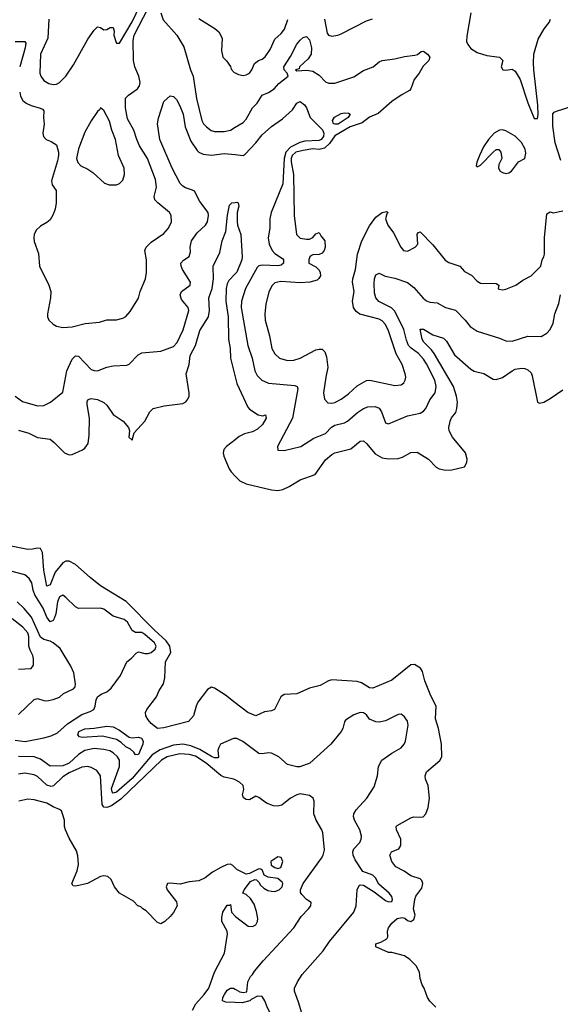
# Model space of a CAD drawing. Header units: inches. Extents: x 1384664 to 1536621, y 460766 to 646467.
# Tile 426 of 488: x 1478638 to 1482055, y 572467 to 578687. Entities that reach past the tile are written whole.
import ezdxf

# ---------------------------------------------------------------- set-up
doc = ezdxf.new("R2010")
doc.units = ezdxf.units.IN
doc.header["$MEASUREMENT"] = 0
doc.layers.add('B4577', color=7, linetype='Continuous')
doc.layers.add('B4587', color=7, linetype='Continuous')

msp = doc.modelspace()

# ---------------------------------------------------------------- linework, layer by layer
at = {"layer": 'B4577', "color": 5}
for points, elevation in [([(1478638.2, 578230), (1478643, 578203), (1478657.7, 578177.7), (1478680, 578160), (1478710, 578145), (1478767.9, 578127.9), (1478781.5, 578121.5), (1478790, 578110.6), (1478788.6, 578068.6), (1478793.3, 578026.7), (1478783.8, 577970), (1478788, 577950), (1478804.7, 577930), (1478837.5, 577917.5), (1478870, 577896), (1478883, 577850), (1478883.8, 577830), (1478876.3, 577796.3), (1478838.6, 577670), (1478843.5, 577643.5), (1478867.9, 577607.9), (1478869.2, 577530), (1478863.5, 577490), (1478848.7, 577451.3), (1478830, 577422), (1478810, 577405.1), (1478770, 577383.5), (1478743.1, 577356.9), (1478730.3, 577330), (1478727.4, 577310), (1478730, 577286), (1478758, 577210), (1478762.8, 577130), (1478823.1, 577010), (1478834.4, 576970), (1478833.7, 576930), (1478813.1, 576830), (1478813.7, 576810), (1478823.1, 576790), (1478850, 576763.1), (1478870.3, 576750.3), (1478910, 576742.6), (1478970, 576747.7), (1479051.4, 576768.6), (1479143.1, 576776.9), (1479190, 576790.3), (1479250, 576791.8), (1479290, 576801.6), (1479310, 576813), (1479336.6, 576843.4), (1479390, 576928), (1479399.7, 576970), (1479432.9, 577050), (1479438.7, 577090), (1479440.4, 577170), (1479428.8, 577228.8), (1479437.2, 577250), (1479470, 577282.8), (1479550, 577336.5), (1479579.2, 577370), (1479598.5, 577410), (1479595.6, 577450), (1479585.7, 577470), (1479511.2, 577530), (1479492.8, 577550), (1479488.7, 577570), (1479502.5, 577630), (1479497.3, 577677.3), (1479446.4, 577810), (1479395.9, 577890), (1479378, 577930), (1479359.9, 577990), (1479320.4, 578060.4), (1479306.2, 578130), (1479307.8, 578192.2), (1479325.3, 578210), (1479382.5, 578250), (1479395.4, 578270), (1479398.9, 578290), (1479392.1, 578330), (1479365.5, 578390), (1479356.7, 578430), (1479355.9, 578555.9), (1479360.8, 578590), (1479450, 578760.8)], 660), ([(1478822, 578690), (1478816.6, 578570), (1478769.3, 578469.3), (1478765.6, 578350), (1478771.4, 578330), (1478790, 578303.1), (1478823.1, 578283.1), (1478850, 578277.4), (1478870, 578279.4), (1478890, 578289.4), (1478930, 578330.9), (1478977.5, 578402.5), (1479070, 578564.5), (1479110, 578621.7), (1479130, 578641.6), (1479150, 578638), (1479170, 578622.8), (1479190, 578626), (1479210, 578638.8), (1479230, 578638), (1479235.2, 578615.2), (1479233.4, 578590), (1479244.9, 578550), (1479250, 578538), (1479270, 578539.1), (1479350, 578674), (1479400.7, 578779.3)], 680), ([(1479531.1, 578730), (1479545.7, 578685.7), (1479631.8, 578590), (1479676.1, 578516.1), (1479718.3, 578370), (1479735.4, 578330), (1479755.2, 578190), (1479789.4, 578049.4), (1479799.6, 578030), (1479819.5, 578010), (1479848.2, 577988.2), (1479870, 577980.2), (1479930, 577981.4), (1479969.5, 577990), (1480000, 578007.9)], 660), ([(1479770, 578695.2), (1479871.5, 578631.5), (1479897.4, 578610), (1479916.9, 578570), (1479914.6, 578490), (1479922, 578450), (1479946.2, 578426.2), (1479970, 578390.8), (1479974.9, 578374.9), (1479993.7, 578353.7), (1480000, 578350.5)], 680), ([(1478610, 578548.4), (1478670.2, 578550.2), (1478677.8, 578537.8), (1478673.6, 578510), (1478638.2, 578390)], 660), ([(1478609.5, 576309.5), (1478655.1, 576275.1), (1478750, 576248.3), (1478790, 576249.2), (1478833.6, 576270), (1478910, 576333.4), (1478936.4, 576470), (1478970, 576542.6), (1478990, 576564.6), (1479010, 576561.1), (1479090, 576477.8), (1479110, 576470.2), (1479130, 576469.3), (1479190, 576492.3), (1479230, 576501.5), (1479315.5, 576504.5), (1479330, 576510.4), (1479387.8, 576570), (1479410, 576582.7), (1479530, 576594), (1479610, 576623.6), (1479632.6, 576647.4), (1479671.3, 576728.7), (1479706.2, 576850), (1479703.5, 576870), (1479660.3, 576920.3), (1479651.5, 576950), (1479660.7, 576970), (1479714.7, 577010), (1479717.7, 577030), (1479667.1, 577110), (1479658.7, 577130), (1479657, 577150), (1479672.5, 577167.5), (1479708.5, 577191.5), (1479718.7, 577221.3), (1479716.1, 577250), (1479723.7, 577290), (1479759.2, 577340.8), (1479812.8, 577390), (1479824.4, 577410), (1479831.8, 577450), (1479829.7, 577470), (1479777.7, 577537.7), (1479743, 577603), (1479731.2, 577611.2), (1479685.4, 577625.4), (1479670, 577634.5), (1479653.3, 577653.3), (1479601, 577750), (1479523.9, 577930), (1479509.6, 578030), (1479514.9, 578065.1), (1479549, 578170), (1479590, 578206), (1479610, 578202.8), (1479630, 578182.8), (1479650, 578142.8), (1479671.4, 578090), (1479684.5, 578010), (1479719, 577919), (1479760.8, 577860.8), (1479770.7, 577850.7), (1479797, 577837), (1479850, 577831.4), (1479930, 577842.3), (1480000, 577835.2)], 640), ([(1478630, 576095.1), (1478695.1, 576075.1), (1478750, 576048.9), (1478830, 576037), (1478857.1, 576017.1), (1478920.7, 575950), (1478950, 575938.4), (1478970, 575941.3), (1479034.5, 575970), (1479050, 575979.5), (1479070.4, 576009.6), (1479078.3, 576061.7), (1479080.2, 576170), (1479064.4, 576255.6), (1479065.7, 576274.3), (1479070, 576285.5), (1479077.2, 576290), (1479090, 576293.8), (1479130, 576287.4), (1479169.2, 576269.2), (1479190, 576252.2), (1479230, 576193.7), (1479291.7, 576151.7), (1479326.8, 576110), (1479332, 576090), (1479327.7, 576050), (1479350, 576032), (1479362, 576078), (1479429.3, 576150), (1479460.9, 576210), (1479482.7, 576230), (1479552.1, 576247.9), (1479670, 576262.2), (1479687.4, 576272.6), (1479701.5, 576290), (1479709.8, 576310), (1479709.8, 576330), (1479689.4, 576450), (1479709, 576510), (1479715, 576565), (1479750.3, 576629.7), (1479776.9, 576723.1), (1479831.1, 576810), (1479838.5, 576850), (1479834.5, 576930), (1479855.3, 576990), (1479863.4, 577050), (1479861.6, 577130), (1479902.7, 577217.3), (1479918.6, 577290), (1479942.1, 577350), (1479951.4, 577451.4), (1479964.6, 577515.4), (1479979, 577530), (1480000, 577533.1)], 620), ([(1480000, 577081), (1479960.7, 577039.3), (1479950, 577018.7), (1479943.6, 576990), (1479940.7, 576910), (1479956.2, 576810), (1479958.7, 576670), (1479968.4, 576610), (1479970.9, 576549.1), (1480000, 576431)], 620), ([(1480000, 576033.8), (1479944.4, 575990), (1479928.4, 575971.6), (1479924, 575950), (1479927.9, 575930), (1479961.5, 575850), (1479974.6, 575830), (1480000, 575804.3)], 620), ([(1480000, 574372.1), (1479939.2, 574419.2), (1479870, 574465.2), (1479850, 574470.7), (1479824.7, 574455.3), (1479764.4, 574375.6), (1479752.6, 574350), (1479736.1, 574290), (1479705.9, 574254.1), (1479550, 574212.9), (1479510, 574209.6), (1479470, 574242), (1479450, 574264.5), (1479435.1, 574290), (1479433.6, 574310), (1479441.6, 574330), (1479502.9, 574410), (1479519.5, 574450), (1479547.2, 574492.7), (1479555.8, 574530), (1479560.4, 574630), (1479594.4, 574690), (1479587.4, 574730), (1479564.4, 574764.4), (1479489.9, 574830), (1479311.4, 575011.4), (1479150, 575111.5), (1479083.1, 575163.1), (1478990, 575245), (1478950, 575266), (1478930, 575266.5), (1478910, 575255.2), (1478862.7, 575197.3), (1478830, 575116.9), (1478810, 575109.7), (1478790.7, 575210.7), (1478781.7, 575321.7), (1478770, 575346.6), (1478750, 575348.7), (1478718.3, 575341.7), (1478690, 575341.3), (1478490, 575379.9)], 620), ([(1478610, 574135.3), (1478672.6, 574127.4), (1478790, 574149.6), (1478837, 574163), (1478877.3, 574182.7), (1478941.1, 574238.9), (1479030, 574297.5), (1479083.5, 574316.5), (1479107.2, 574330), (1479116, 574350), (1479121.1, 574390), (1479129.6, 574410), (1479153.3, 574426.7), (1479190, 574441.7), (1479215.7, 574464.3), (1479275.5, 574544.5), (1479315.4, 574630), (1479345.5, 574654.5), (1479373.6, 574686.4), (1479390, 574693.1), (1479430, 574682.8), (1479450, 574682.6), (1479470, 574690.3), (1479494.4, 574710), (1479500.7, 574730), (1479490.5, 574750), (1479430, 574803.8), (1479410, 574815.9), (1479370, 574816.4), (1479350, 574828.3), (1479320.5, 574880.5), (1479299.2, 574899.2), (1479230, 574920.2), (1479170, 574964.2), (1479150, 574970.8), (1479010, 574968.5), (1478990, 574978.3), (1478930, 575037.8), (1478910, 575051.6), (1478890, 575040.3), (1478884.8, 575030), (1478878, 575010), (1478866.7, 574933.3), (1478856.2, 574903.8), (1478850, 574891.3), (1478830, 574884.2), (1478810, 574912.8), (1478786.4, 574970), (1478733.3, 575053.3), (1478722.7, 575082.7), (1478715.7, 575130), (1478698.2, 575158.2), (1478670, 575179.8), (1478590, 575200.9)], 640), ([(1478630, 574297.5), (1478730, 574393.7), (1478750, 574399.7), (1478790, 574386), (1478810, 574384.6), (1478850, 574393.7), (1478890, 574408.4), (1478915.1, 574430), (1478979.1, 574460.9), (1478988.1, 574471.9), (1478992, 574490), (1478981.2, 574561.2), (1478962.4, 574602.4), (1478894.5, 574714.5), (1478850, 574750.7), (1478830, 574761.3), (1478790, 574772.4), (1478770, 574787.2), (1478712.2, 574912.2), (1478667.2, 574967.2), (1478621.6, 575010)], 660), ([(1478630, 574584.4), (1478710, 574587.7), (1478726, 574610), (1478726.6, 574650), (1478722, 574670), (1478703.8, 574703.8), (1478695.9, 574730), (1478697, 574790), (1478690, 574814.5), (1478658.5, 574850), (1478590, 574902)], 680), ([(1480000, 574146), (1479990, 574145.4), (1479907.4, 574110), (1479896.1, 574090), (1479891.5, 574070), (1479894.4, 574030), (1479890, 574023.7), (1479870, 574024.1), (1479850, 574031.7), (1479777.5, 574077.5), (1479720.4, 574100.4), (1479670, 574110.3), (1479610, 574105.2), (1479526.1, 574073.9), (1479475.8, 574044.2), (1479350, 573894.5), (1479250, 573807.8), (1479230, 573802.1), (1479221.7, 573810), (1479218.6, 573830), (1479269.3, 573970), (1479269.2, 574010), (1479257, 574030), (1479230, 574055.2), (1479208.3, 574068.3), (1479170, 574077.7), (1479110, 574084), (1479050, 574071.2), (1479010, 574046), (1478950.1, 573990), (1478910, 573973), (1478830, 573972.5), (1478770, 574016.4), (1478730.3, 574030.3), (1478630, 574032.4)], 640), ([(1480000, 573885), (1479990.9, 573890), (1479930, 573902.7), (1479910, 573913), (1479816.7, 573990), (1479750, 574035.7), (1479710, 574044.8), (1479650, 574049.9), (1479570, 574030.7), (1479534, 574010), (1479276.8, 573763.2), (1479218.5, 573721.5), (1479190, 573710.4), (1479170, 573713.5), (1479160.2, 573730), (1479149.8, 573910), (1479125.2, 573945.2), (1479090, 573964.2), (1479069.2, 573969.2), (1479030, 573964.5), (1478951.9, 573930), (1478910, 573904.1), (1478853, 573847), (1478836.8, 573843.2), (1478810, 573852.2), (1478750, 573905.7), (1478730, 573917.3), (1478670, 573927.9), (1478630, 573920.2)], 660), ([(1480000, 573329.5), (1479984.8, 573344.8), (1479970, 573351.6), (1479950, 573351.1), (1479908.7, 573331.3), (1479857.7, 573302.3), (1479810, 573266.6), (1479770, 573247.3), (1479710, 573240.9), (1479653.5, 573226.5), (1479590, 573233), (1479572, 573230), (1479563, 573210), (1479570.4, 573190), (1479630, 573114.9), (1479632.9, 573090), (1479610, 573047.8), (1479590, 573021.6), (1479555.5, 572990), (1479530, 572975.1), (1479510, 572984.7), (1479437.4, 573057.4), (1479416, 573070), (1479403.5, 573083.5), (1479385.6, 573090), (1479358, 573118), (1479270, 573169.8), (1479238.5, 573210), (1479215.4, 573255.4), (1479194.4, 573274.4), (1479170, 573278.5), (1479150, 573275), (1479066.7, 573230), (1478993.4, 573213.4), (1478975.8, 573215.8), (1478968.2, 573230), (1479002.1, 573310), (1479009.8, 573349.8), (1479005.9, 573405.9), (1478996.3, 573436.3), (1478950, 573516.2), (1478927.4, 573570), (1478921.1, 573590), (1478920.9, 573630), (1478909.6, 573669.6), (1478902, 573690), (1478890, 573698), (1478850, 573714), (1478810, 573737), (1478730, 573759.8), (1478690, 573763.7), (1478632.4, 573750)], 680), ([(1479730.6, 572430), (1479751.1, 572470), (1479804.9, 572530), (1479833.7, 572570), (1479870.4, 572670), (1479933, 572790), (1479952.2, 572910), (1479949.1, 572930), (1479916.8, 572990), (1479915.2, 573015.2), (1479922, 573050), (1479950, 573093.1), (1479966.8, 573093.2), (1479970, 573098), (1479976.4, 573050), (1480000, 573023.3)], 680), ([(1480000, 572478.4), (1479941.8, 572481.8), (1479920.4, 572490), (1479921.1, 572510), (1479931.6, 572530), (1479950, 572556.9), (1479970, 572570.2), (1479990, 572569), (1480000, 572563.5)], 660)]:
    msp.add_lwpolyline(points, dxfattribs=dict(at, elevation=elevation))
for points, elevation in [([(1479150, 578129.3), (1479143.2, 578116.8), (1479130, 578107.8), (1479090, 578049), (1479050, 577976.2), (1479010, 577871.3), (1478996.9, 577810), (1479005.4, 577785.4), (1479024.2, 577764.2), (1479070, 577742.6), (1479101, 577721), (1479174.7, 577654.7), (1479204.2, 577644.2), (1479250, 577644.9), (1479270, 577652.4), (1479290, 577673.4), (1479301, 577710), (1479299.2, 577750), (1479262.2, 577830), (1479244.4, 577930), (1479219.8, 577990), (1479205.8, 578045.8), (1479170, 578114)], 680), ([(1479350, 574150.7), (1479390, 574155.9), (1479408.1, 574148.1), (1479418, 574130), (1479416.2, 574110), (1479390, 574045.1), (1479370, 574044), (1479359.8, 574059.8), (1479338.5, 574078.5), (1479310, 574094.1), (1479280.6, 574120.6), (1479250, 574139.1), (1479160.7, 574160.7), (1479032.3, 574152.3), (1479016.4, 574156.4), (1479005.1, 574170), (1479012.2, 574190), (1479050, 574208.5), (1479110, 574211.7), (1479190, 574223.3), (1479230, 574220.9), (1479270, 574200.1), (1479330, 574154.5)], 620)]:
    msp.add_lwpolyline(points, close=True, dxfattribs=dict(at, elevation=elevation))
at = {"layer": 'B4587', "color": 5}
for points, elevation in [([(1480564.5, 578690), (1480582, 578602), (1480590, 578589.3), (1480610, 578582.2), (1480649.5, 578589.5), (1480670, 578598.2), (1480830, 578678.9), (1480867, 578693)], 680), ([(1481489.3, 578730), (1481463, 578583), (1481462, 578550), (1481471.3, 578530), (1481490, 578505.4), (1481530, 578479.1), (1481590, 578461), (1481671.3, 578450), (1481690.8, 578430), (1481681, 578390), (1481691.1, 578371.1), (1481710, 578368.2), (1481750, 578375.5), (1481770, 578363), (1481802, 578310), (1481850, 578161), (1481890, 578062), (1481910, 578062), (1481913.8, 578086.2), (1481912.7, 578147.3), (1481886.8, 578370), (1481884.5, 578415.5), (1481888.4, 578470), (1481914.9, 578565.1), (1481952.4, 578630), (1481985.1, 578670), (1481993.7, 578690)], 680), ([(1480000, 578350.5), (1480020.2, 578340.2), (1480050, 578335.2), (1480070, 578338.8), (1480089.9, 578350.1), (1480106.2, 578370), (1480123, 578410), (1480147.6, 578430), (1480170, 578437.4), (1480190, 578452.1), (1480221.9, 578498.1), (1480250, 578564), (1480290, 578600.2), (1480312.5, 578627.5), (1480332.4, 578687.6)], 680), ([(1480000, 578007.9), (1480050, 578037.3), (1480070, 578059), (1480109.8, 578130), (1480139.6, 578160.4), (1480170, 578210.8), (1480210, 578226.7), (1480246.6, 578250), (1480276.6, 578283.4), (1480334, 578330), (1480328.7, 578350), (1480309.6, 578369.6), (1480308.2, 578390), (1480350, 578454.9), (1480390, 578532), (1480410, 578558), (1480430, 578573.7), (1480450, 578580.4), (1480470, 578560.7), (1480482.5, 578510), (1480480.2, 578470), (1480461, 578439), (1480406.8, 578390), (1480403.6, 578376.4), (1480382, 578370), (1480390, 578364.7), (1480452.6, 578367.4), (1480490, 578361.8), (1480530, 578336.5), (1480570, 578293.8), (1480590, 578285.2), (1480630, 578285.4), (1480750, 578326.7), (1480810, 578366.2), (1480871.1, 578388.9), (1480910, 578420.9), (1480929.8, 578430.2), (1481010, 578440.2), (1481070, 578455), (1481136.1, 578463.9), (1481151.8, 578468.2), (1481174.7, 578485.3), (1481190, 578488.7), (1481216.5, 578470), (1481230.2, 578450), (1481223.6, 578430), (1481187.2, 578392.8), (1481162.2, 578350), (1481130.2, 578310), (1481110.8, 578250), (1481100.9, 578239.1), (1481049.2, 578210.8), (1480990, 578169.8), (1480904.4, 578095.6), (1480850, 578070.8), (1480803.4, 578036.6), (1480726.3, 578010), (1480630, 577953), (1480595.7, 577904.3), (1480564.8, 577875.2), (1480530, 577867.2), (1480490, 577870.8), (1480430, 577861.7), (1480383.5, 577850), (1480360.9, 577830), (1480354.1, 577810), (1480354.6, 577790), (1480368.4, 577708.4), (1480372, 577450), (1480388.6, 577330), (1480410, 577306.5), (1480450, 577299.7), (1480470, 577301.3), (1480489.8, 577310.2), (1480510, 577334.8), (1480530, 577342.8), (1480541.1, 577321.1), (1480567.7, 577290), (1480568.5, 577250), (1480562.3, 577230), (1480550, 577213.3), (1480530, 577202.9), (1480490, 577202), (1480482, 577198), (1480472, 577190), (1480466, 577170), (1480466, 577150), (1480510, 577124.9), (1480530, 577104.4), (1480537.6, 577090), (1480538.6, 577070), (1480528.6, 577051.4), (1480517.4, 577042.6), (1480471.9, 577028.1), (1480410, 577024.9), (1480287.7, 577032.3), (1480250, 577023.9), (1480233, 577007), (1480212.3, 576967.7), (1480194.5, 576890), (1480188.5, 576830), (1480190.2, 576789.8), (1480216.8, 576690), (1480232.2, 576610), (1480250, 576577.4), (1480281.1, 576550), (1480330, 576535), (1480370, 576536.6), (1480410, 576548.6), (1480510, 576601), (1480530, 576606.2), (1480550, 576604.9), (1480566, 576590), (1480577.4, 576557.4), (1480585.5, 576490), (1480572, 576430), (1480558.8, 576330), (1480565.5, 576290), (1480586.1, 576266.1), (1480610, 576263.9), (1480629, 576269), (1480670, 576290.2), (1480716.8, 576323.2), (1480770, 576374.3), (1480830, 576408.4), (1480850.8, 576410.8), (1481010, 576376.9), (1481050, 576379.5), (1481065.8, 576394.2), (1481074.2, 576410), (1481078, 576430), (1481075.3, 576450), (1481055, 576510), (1481016.8, 576576.8), (1480970, 576722.4), (1480950, 576762.7), (1480930, 576784), (1480910, 576795.7), (1480787.4, 576827.4), (1480764.3, 576844.3), (1480748.1, 576870), (1480741.5, 576910), (1480751.4, 576970), (1480741.9, 577030), (1480743, 577050), (1480759.9, 577110), (1480773.2, 577206.8), (1480800.6, 577290), (1480850, 577385.7), (1480890, 577440.2), (1480929.7, 577470), (1480955.6, 577475.6), (1480966.8, 577470), (1480958.4, 577461.6), (1480950.3, 577430), (1480965.4, 577390), (1480999.7, 577339.7), (1481046, 577250), (1481064.6, 577230), (1481090, 577224.7), (1481137, 577250), (1481154, 577270), (1481150, 577332), (1481158, 577342), (1481170, 577346.8), (1481250, 577264.3), (1481327.4, 577167.4), (1481350, 577153), (1481420.3, 577130), (1481450, 577096.4), (1481493.6, 577073.6), (1481530, 577035.3), (1481550, 577022), (1481650, 577020.7), (1481666, 577010), (1481662.8, 576990), (1481665.8, 576985.8), (1481690, 576980.4), (1481710, 576984.6), (1481773, 577010), (1481817.8, 577042.2), (1481870, 577068.6), (1481932.6, 577130), (1481939.3, 577170), (1481951.3, 577188.7), (1481954.9, 577205.1), (1481954.2, 577310), (1481970, 577461), (1481990, 577474.4), (1482010, 577466.7), (1482070, 577480.4)], 660), ([(1480000, 577835.2), (1480049.8, 577830.2), (1480063.3, 577836.7), (1480131.4, 577908.6), (1480170, 577960.7), (1480230, 578013.4), (1480299.7, 578060.3), (1480361.7, 578118.3), (1480390, 578160.4), (1480410, 578170.6), (1480438, 578150), (1480450.3, 578130.3), (1480473.7, 578070), (1480551.3, 577991.3), (1480560.8, 577970), (1480557.3, 577950), (1480543.7, 577930), (1480530, 577924), (1480441.2, 577918.8), (1480409, 577911), (1480350, 577881.9), (1480321.2, 577850), (1480310.2, 577810), (1480301.1, 577650), (1480228.5, 577470), (1480219.3, 577430), (1480218.9, 577370), (1480209.5, 577310), (1480215.8, 577270), (1480234.7, 577230), (1480251.5, 577210), (1480299.2, 577179.2), (1480306.5, 577170), (1480305, 577150), (1480290, 577137.1), (1480270, 577131.3), (1480170, 577136), (1480150, 577131.5), (1480138.3, 577121.7), (1480064.8, 576990), (1480039.2, 576910), (1480038.1, 576870), (1480079.2, 576630), (1480106.7, 576550), (1480125.1, 576470), (1480140.1, 576440.1), (1480169.5, 576409.5), (1480210, 576392), (1480376.3, 576376.3), (1480390.9, 576370.9), (1480395.9, 576355.9), (1480361.5, 576170), (1480267, 575990), (1480268.7, 575968.7), (1480310, 575965.7), (1480415.1, 575990), (1480496.6, 576043.4), (1480570, 576073.8), (1480607.8, 576112.2), (1480630, 576126.6), (1480690, 576139.7), (1480710, 576150.2), (1480774, 576206), (1480810, 576230.1), (1480838.1, 576241.9), (1480884.5, 576244.4), (1480910, 576232.7), (1480924.5, 576210), (1480950, 576140.5), (1480970, 576133.7), (1481090, 576184.1), (1481170, 576202.4), (1481190, 576214.3), (1481203.9, 576230), (1481230, 576285.3), (1481263.8, 576330), (1481269.8, 576370), (1481261.1, 576410), (1481210, 576512.4), (1481190, 576543), (1481157.9, 576577.9), (1481111.7, 576611.7), (1481095.5, 576630), (1481082.1, 576662.1), (1481065.5, 576730), (1481010, 576845.2), (1480987.5, 576867.5), (1480907.8, 576907.8), (1480889, 576930), (1480881.2, 576961.2), (1480878.7, 577021.3), (1480880.4, 577050), (1480890, 577075.5), (1480910, 577085.5), (1480947.9, 577067.9), (1481010, 577053.6), (1481090, 577026.4), (1481130, 576994.8), (1481187.9, 576927.9), (1481210, 576910.5), (1481230, 576903.3), (1481277.6, 576897.6), (1481329.5, 576869.5), (1481392, 576852), (1481452.7, 576790), (1481484.4, 576750), (1481530, 576718.7), (1481670, 576675.6), (1481710, 576658.9), (1481750, 576657.3), (1481850, 576688.1), (1481933.4, 576686.6), (1481970, 576706), (1481990, 576730.6), (1482009.7, 576770), (1482020.4, 576830), (1482045.4, 576894.6), (1482055.1, 576950)], 640), ([(1482057.3, 577797.3), (1482023.1, 577910), (1482006.5, 578013.5), (1482008.2, 578091.8), (1482016.6, 578103.4), (1482029.8, 578110.2), (1482130, 578140.6)], 660), ([(1480000, 577533.1), (1480010, 577534.6), (1480018, 577530), (1480023.1, 577510), (1480012.8, 577470), (1480012.7, 577412.7), (1480014.8, 577390), (1480036.3, 577330), (1480044.2, 577190), (1480042.3, 577170), (1480010, 577091.6), (1480000, 577081)], 620), ([(1480000, 575804.3), (1480030, 575774), (1480070, 575755.5), (1480230, 575716.5), (1480270, 575713.8), (1480300.7, 575719.3), (1480341.6, 575738.4), (1480410, 575781.3), (1480505.3, 575814.7), (1480570, 575907.7), (1480610, 575939.7), (1480630, 575950.2), (1480730, 575975.9), (1480790, 576024.7), (1480810, 576026.3), (1480830, 576010.3), (1480884.6, 575944.6), (1480930, 575919.4), (1480970, 575913), (1481030, 575914.2), (1481057.3, 575922.7), (1481110, 575952.7), (1481150, 575954.3), (1481221.3, 575910), (1481270, 575859.6), (1481290, 575850.2), (1481330, 575842), (1481370, 575843.6), (1481450, 575862.3), (1481464.6, 575890), (1481466.6, 575910), (1481456.3, 575950), (1481373.1, 576050), (1481351.9, 576090), (1481349.8, 576110), (1481358.2, 576150), (1481367.2, 576172.8), (1481394, 576206), (1481401.4, 576230), (1481404.9, 576270), (1481398.2, 576310), (1481378.8, 576370), (1481257.8, 576577.8), (1481241.3, 576601.3), (1481192.8, 576650), (1481180.8, 576670), (1481170, 576731.3), (1481190, 576731.8), (1481250, 576695.8), (1481315.8, 576675.8), (1481335.4, 576655.4), (1481386.8, 576570), (1481490, 576478.8), (1481510, 576467.3), (1481572.5, 576452.5), (1481630, 576416.5), (1481650, 576414.3), (1481690, 576427.2), (1481749.7, 576470), (1481770, 576478.6), (1481810, 576486.3), (1481830, 576484.6), (1481850, 576476), (1481870, 576455.5), (1481877.6, 576437.6), (1481910, 576271.3), (1481924.2, 576264.2), (1481950, 576270.3), (1481990, 576293.5), (1482070, 576349.5)], 620), ([(1480000, 576431), (1480010.1, 576390), (1480079.1, 576239.1), (1480090, 576226), (1480144.9, 576190), (1480175.4, 576184.6), (1480190.8, 576190), (1480196.9, 576170), (1480172, 576130), (1480140.2, 576099.8), (1480110, 576083.6), (1480059.3, 576070), (1480025.8, 576054.2), (1480000, 576033.8)], 620), ([(1481269.1, 572449.1), (1481230, 572488), (1481215.3, 572510), (1481195.3, 572570), (1481182, 572590), (1481168.7, 572630), (1481164, 572670), (1481144, 572710), (1481104, 572750), (1481070, 572772.7), (1480990, 572794), (1480970, 572795.3), (1480888, 572830), (1480889, 572850), (1480920.1, 572859.9), (1480959.3, 572880.7), (1480965.4, 572894.6), (1480963.4, 572930), (1480968.2, 572950), (1480990, 572979), (1481022.9, 573010), (1481055.3, 573015.3), (1481071.4, 573011.4), (1481090, 572996.2), (1481110, 572990.2), (1481130, 573002.3), (1481136.5, 573030), (1481126.7, 573070), (1481134.8, 573130), (1481140.8, 573150), (1481178.8, 573201.2), (1481186.8, 573230), (1481179.8, 573250), (1481170, 573259.8), (1481110, 573279), (1481068.1, 573308.1), (1481016, 573336), (1480990.8, 573370), (1480977.2, 573410), (1480987.8, 573430), (1481033.6, 573450), (1481047.1, 573470), (1481046.6, 573510), (1481019.7, 573570), (1481018.4, 573590), (1481023.7, 573596.3), (1481110, 573645.3), (1481130, 573651.4), (1481170, 573648.5), (1481187.8, 573652.2), (1481205.1, 573670), (1481218.9, 573710), (1481227.8, 573770), (1481218.7, 573850), (1481202.5, 573890), (1481200.2, 573910), (1481210, 573935.5), (1481293.4, 574006.6), (1481305.1, 574030), (1481303.2, 574110), (1481284.5, 574210), (1481265.8, 574270), (1481270.6, 574350), (1481237, 574417), (1481199.3, 574510), (1481183, 574570), (1481171.2, 574591.2), (1481134, 574614), (1481110, 574610.8), (1480990, 574514), (1480870, 574464.4), (1480850, 574467), (1480798.5, 574498.5), (1480770, 574507.4), (1480610, 574516.9), (1480590, 574510.9), (1480537.8, 574482.2), (1480470, 574463.4), (1480390, 574428.9), (1480310, 574424.5), (1480289.4, 574410), (1480249.4, 574330.6), (1480230, 574320.3), (1480186, 574314), (1480130.2, 574289.8), (1480080.3, 574310), (1480000, 574372.1)], 620), ([(1480428.2, 572390), (1480400.8, 572480.8), (1480374.3, 572550), (1480374, 572570), (1480393.5, 572610), (1480424.3, 572655.7), (1480555.2, 572804.8), (1480595.9, 572864.1), (1480750.8, 573050), (1480765.6, 573090), (1480772, 573190), (1480783, 573217), (1480790, 573222), (1480810, 573219.5), (1480877.9, 573177.9), (1480950, 573123.9), (1480970, 573114), (1480990, 573116), (1480994.3, 573130), (1480990, 573148.7), (1480973.3, 573170), (1480907.1, 573227.1), (1480886.2, 573266.2), (1480870, 573282.4), (1480807.2, 573307.3), (1480759.3, 573379.3), (1480746.6, 573410), (1480743.7, 573430), (1480750.9, 573450), (1480788.5, 573490), (1480796.8, 573510), (1480797.7, 573530), (1480787.8, 573570), (1480753.3, 573630), (1480747.3, 573652.7), (1480749.4, 573670), (1480763.8, 573696.2), (1480831.6, 573770), (1480878.3, 573841.7), (1480898.7, 573910), (1480904.8, 573970), (1480926, 574010), (1480990, 574053.4), (1481050, 574086.7), (1481067.6, 574110), (1481075.8, 574130), (1481093.5, 574230), (1481090, 574256.2), (1481070, 574284.2), (1481050, 574299.1), (1481030, 574297.3), (1480950, 574257.7), (1480910, 574249.6), (1480890, 574252), (1480850, 574269.4), (1480830, 574296), (1480810, 574309.6), (1480790, 574309.7), (1480750, 574296), (1480698, 574262), (1480690, 574252.3), (1480680.1, 574210), (1480670.7, 574190), (1480605.6, 574110), (1480472.4, 573990), (1480408.1, 573968.1), (1480390, 573967.8), (1480330, 573982.4), (1480275.4, 574030), (1480230, 574053.4), (1480210, 574056.3), (1480170, 574048.8), (1480150, 574051.2), (1480048.5, 574128.5), (1480010, 574146.5), (1480000, 574146)], 640), ([(1480000, 572563.5), (1480030, 572546.9), (1480050, 572541.3), (1480074.5, 572545.5), (1480079.3, 572610), (1480096, 572644), (1480110, 572654.8), (1480122.7, 572677.3), (1480177.1, 572742.9), (1480370.8, 572950), (1480417.5, 573022.5), (1480464.2, 573070), (1480478, 573090), (1480481.2, 573110), (1480450, 573129.3), (1480420.4, 573160.4), (1480413.1, 573173.1), (1480412.6, 573190), (1480429.9, 573230), (1480545.8, 573390), (1480556.4, 573410), (1480563.6, 573443.6), (1480554.5, 573550), (1480548.4, 573570), (1480511.9, 573630), (1480498.2, 573670), (1480498.4, 573750), (1480493.2, 573770), (1480470, 573786), (1480410, 573796.2), (1480390, 573790.9), (1480350, 573768.8), (1480294.2, 573725.8), (1480270, 573719), (1480241.9, 573721.9), (1480197.8, 573737.8), (1480150, 573773.6), (1480130, 573782.7), (1480090, 573759), (1480070, 573761.2), (1480052.5, 573772.5), (1480046.6, 573790), (1480055.1, 573824.9), (1480050.9, 573850), (1480027.1, 573870), (1480000, 573885)], 660), ([(1480000, 573023.3), (1480001.6, 573021.6), (1480081.7, 572961.7), (1480110, 572958.8), (1480117.6, 572962.4), (1480130, 572970.1), (1480140.5, 572990), (1480142.3, 573010), (1480134.1, 573054.1), (1480119.1, 573099.1), (1480096.4, 573136.4), (1480070, 573160.5), (1480049, 573170), (1480057.2, 573190), (1480097.2, 573242.8), (1480124.7, 573255.3), (1480134, 573254), (1480150, 573238.8), (1480160.1, 573220.1), (1480180.7, 573200.7), (1480206.8, 573186.8), (1480230, 573181), (1480250, 573180.9), (1480278.1, 573190), (1480296.7, 573210), (1480300.9, 573230), (1480298, 573238), (1480270, 573261.5), (1480208.7, 573270), (1480184.1, 573284.1), (1480173.6, 573313.6), (1480162, 573322), (1480150, 573324), (1480090, 573293.2), (1480070, 573288.7), (1480010, 573319.3), (1480000, 573329.5)], 680), ([(1480000, 572027.4), (1480030, 572025.4), (1480159.1, 571959.1), (1480210, 571940.8), (1480250, 571932.6), (1480290, 571936.5), (1480370, 571961.5), (1480423.8, 571996.2), (1480450.8, 572029.2), (1480450.7, 572050), (1480430, 572092.5), (1480265.3, 572305.3), (1480223.5, 572410), (1480204.2, 572444.2), (1480186.8, 572490), (1480170, 572516.9), (1480141.4, 572518.6), (1480101.4, 572498.6), (1480093.4, 572490), (1480044.2, 572475.8), (1480000, 572478.4)], 660)]:
    msp.add_lwpolyline(points, dxfattribs=dict(at, elevation=elevation))
for points, elevation in [([(1480630, 578026.2), (1480622, 578030), (1480615.3, 578050), (1480628.2, 578071.8), (1480670, 578095.3), (1480690, 578099.2), (1480716.7, 578096.7), (1480726.7, 578090), (1480714.7, 578070), (1480650, 578028.2)], 640), ([(1481690, 577991.9), (1481670, 577989.7), (1481637.6, 577970), (1481602, 577930), (1481570, 577884.5), (1481543.1, 577830), (1481527.5, 577787.5), (1481524, 577764), (1481530, 577758), (1481550, 577767.7), (1481630, 577850.6), (1481650, 577867.3), (1481666.8, 577866.8), (1481678, 577850), (1481684.9, 577810), (1481667.2, 577772.8), (1481663.7, 577750), (1481674.4, 577730), (1481690, 577720.8), (1481710, 577714.9), (1481730, 577719.7), (1481746.3, 577730), (1481790, 577788.4), (1481830, 577810.7), (1481836.8, 577843.2), (1481833, 577870), (1481810.4, 577910.4), (1481770, 577950.9), (1481710, 577985.4)], 680), ([(1480270, 573399), (1480224.7, 573370), (1480226.8, 573346.8), (1480250, 573331.3), (1480270, 573326), (1480288.4, 573331.6), (1480302, 573370), (1480290, 573394)], 680)]:
    msp.add_lwpolyline(points, close=True, dxfattribs=dict(at, elevation=elevation))

doc.saveas('drawing.dxf')
